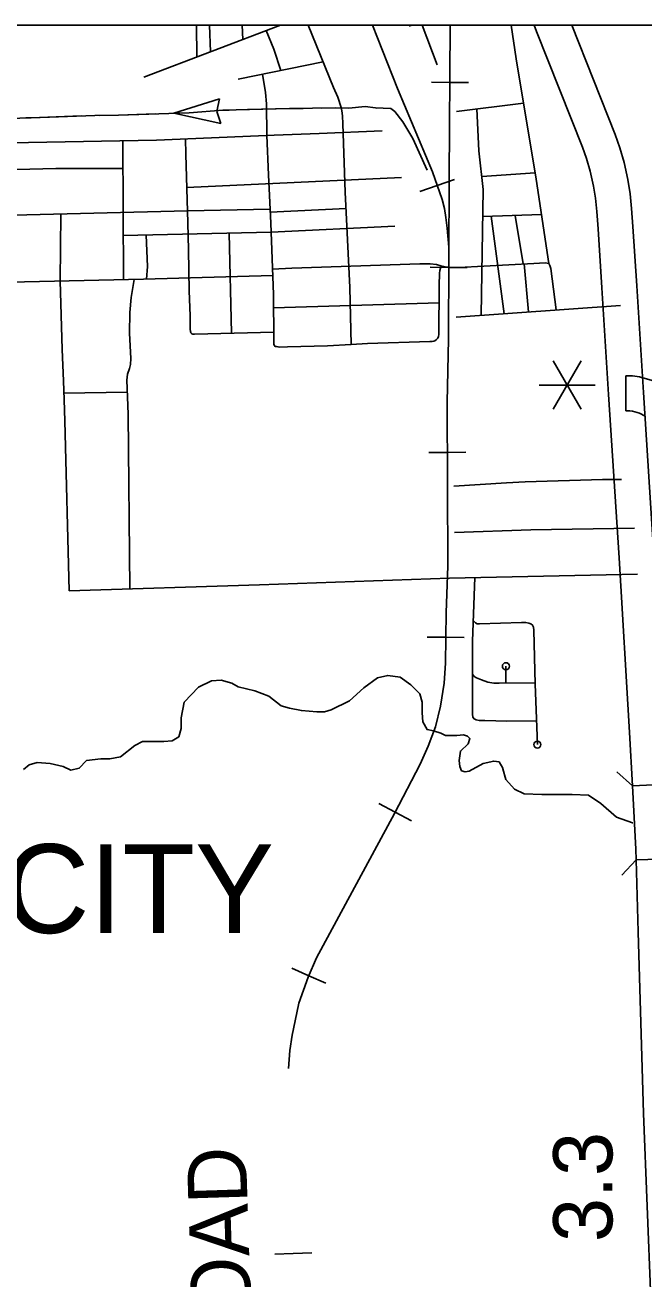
# Model space of a CAD drawing. Extents: x 155 to 3386, y 68 to 2138.
# Drawn here: x 1578.6 to 1704.8, y 1053.4 to 1309 of the extents above; entities that cross this region are included whole.
import ezdxf

# ---------------------------------------------------------------- set-up
doc = ezdxf.new("R2010")
doc.units = 0
for name, color, linetype in [('Default', 7, 'Continuous'), ('E_No Plot', 7, 'Continuous'), ('Level 10', 7, 'Continuous'), ('Level 33', 7, 'Continuous'), ('Level 34', 7, 'Continuous'), ('Level 35', 7, 'Continuous'), ('Level 37', 7, 'Continuous'), ('Level 40', 7, 'Continuous'), ('Level 43', 7, 'Continuous'), ('Level 48', 7, 'Continuous'), ('Level 6', 7, 'Continuous')]:
    doc.layers.add(name, color=color, linetype=linetype)

msp = doc.modelspace()

# ---------------------------------------------------------------- linework, layer by layer
at = {"layer": 'Default'}
msp.add_lwpolyline([(1150.5, 1308.99), (2342.15, 1308.99), (2342.15, 348.58), (1150.5, 348.58)], close=True, dxfattribs=at)
at = {"layer": 'E_No Plot'}
msp.add_lwpolyline([(1150.5, 1308.99), (2342.15, 1308.99), (2342.15, 348.58), (1150.5, 348.58)], close=True, dxfattribs=at)
msp.add_lwpolyline([(1150.5, 1308.99), (2342.15, 1308.99), (2342.15, 348.58), (1150.5, 348.58)], close=True, dxfattribs=at)
at = {"layer": 'Level 10'}
for p, q in [((1701.12, 1237.5), (1701.11, 1230.36)), ((1697.55, 1233.66), (1697.55, 1233.65)), ((1702.45, 1153.87), (1709.58, 1154.26)), ((1710.35, 1139.01), (1703.21, 1138.8))]:
    msp.add_line(p, q, dxfattribs=at)
for points in [[(1682.37, 1308.99), (1682.87, 1307.7), (1692.24, 1284.13), (1693.1, 1281.76), (1693.82, 1279.2), (1694.51, 1276.18), (1694.89, 1273.68), (1695.16, 1270.99), (1695.43, 1267.44), (1696.21, 1255.41), (1697.55, 1233.66)], [(1704.68, 1234.1), (1703.34, 1255.86), (1702.55, 1267.95), (1702.27, 1271.61), (1701.98, 1274.56), (1701.53, 1277.51), (1700.74, 1280.97), (1699.9, 1283.95), (1698.91, 1286.66), (1690.05, 1308.99)], [(1706.49, 1236.56), (1703.9, 1237.29), (1702.43, 1237.5), (1701.12, 1237.5)], [(1697.55, 1233.65), (1699.7, 1200.41), (1701.85, 1164.78), (1702.45, 1153.87)], [(1709.58, 1154.26), (1708.99, 1165.19), (1706.83, 1200.86), (1704.68, 1234.11)], [(1701.11, 1230.36), (1701.91, 1230.36), (1702.43, 1230.28), (1703.91, 1229.87), (1705.06, 1229.29)], [(1702.45, 1153.87), (1703.14, 1140.98), (1703.21, 1138.8)], [(1703.21, 1138.8), (1703.63, 1124.16), (1704.7, 1087.09), (1706.16, 1049.3), (1707.07, 1031.59), (1707.55, 1017.2), (1707.49, 1000.4)]]:
    msp.add_lwpolyline(points, dxfattribs=at)
at = {"layer": 'Level 33'}
for points in [[(1630.65, 1308.99), (1602.82, 1298.37)], [(1613.52, 1308.99), (1613.63, 1302.5)], [(1616.2, 1308.99), (1616.43, 1303.57)], [(1622.98, 1306.07), (1622.88, 1308.99)], [(1677.74, 1308.99), (1678.71, 1302.12), (1682.82, 1277.57), (1685.38, 1260.4), (1684.66, 1260.51), (1682.31, 1260.4), (1667.05, 1259.6), (1665.31, 1259.6), (1664.27, 1259.71), (1663.4, 1259.89), (1662.46, 1260.15), (1661.2, 1260.29), (1659.11, 1260.33), (1632.98, 1259.46), (1629.05, 1259.24)], [(1636.32, 1308.99), (1641.48, 1296.27), (1642.38, 1294.32), (1643.07, 1292.21), (1643.19, 1291.51), (1643.32, 1290.46), (1643.41, 1288.86), (1643.89, 1274.93), (1644.79, 1255.49), (1645.11, 1243.85)], [(1627.79, 1307.9), (1629.35, 1304.1), (1630.77, 1299.75)], [(1639.35, 1301.51), (1622.03, 1297.96)], [(1680.22, 1293.08), (1666.55, 1291.4)], [(1670.71, 1291.91), (1671.13, 1283.34), (1672.03, 1275.47), (1671.56, 1249.82)], [(1651.44, 1287.45), (1638.55, 1286.9), (1629.38, 1286.55), (1605.37, 1285.55), (1579.28, 1285.06), (1557.33, 1284.68), (1543.92, 1284.32)], [(1627.92, 1286.49), (1628.2, 1278.47), (1628.69, 1268.58), (1629.25, 1254.03), (1629.31, 1244.75), (1629.32, 1244.14), (1629.35, 1243.87), (1629.43, 1243.66), (1629.52, 1243.54), (1629.64, 1243.49), (1629.84, 1243.43), (1630.18, 1243.37), (1630.49, 1243.36), (1632.11, 1243.37), (1640.29, 1243.63), (1645.11, 1243.85)], [(1598.5, 1285.42), (1598.66, 1257.11)], [(1629.3, 1246.39), (1613.14, 1245.96), (1612.8, 1245.98), (1612.6, 1246.06), (1612.43, 1246.22), (1612.37, 1246.35), (1612.32, 1246.54), (1612.28, 1247.01), (1612.28, 1249.73), (1612.07, 1254.82), (1611.91, 1263.15), (1611.81, 1268.66), (1611.37, 1282.7), (1611.3, 1285.8)], [(1552.98, 1278.94), (1584.89, 1279.76), (1598.53, 1279.76)], [(1671.73, 1278.1), (1682.6, 1278.9)], [(1611.58, 1275.89), (1655.38, 1277.94)], [(1553.27, 1269.69), (1576.27, 1270.22), (1611.73, 1271.12)], [(1628.57, 1270.85), (1644.04, 1271.59)], [(1585.87, 1270.46), (1585.78, 1256.83)], [(1653.97, 1268.02), (1628.75, 1266.8), (1598.61, 1266.07)], [(1671.93, 1269.97), (1683.89, 1270.39)], [(1673.66, 1270.03), (1676.29, 1250.15)], [(1603.31, 1266.19), (1603.55, 1259.79), (1603.35, 1257.21)], [(1620.24, 1266.6), (1620.69, 1246.16)], [(1685.38, 1260.4), (1685.6, 1260), (1685.78, 1259.35), (1686.9, 1250.91)], [(1532.57, 1256.16), (1532.88, 1255.91), (1533.49, 1255.7), (1534.49, 1255.54), (1539.7, 1255.66), (1560.3, 1256.27), (1602.77, 1257.2), (1629.1, 1257.97)], [(1663.51, 1259.87), (1663.28, 1259.42), (1663.15, 1258.99), (1663.07, 1258.42), (1663.01, 1255.88), (1662.97, 1245.92), (1662.91, 1245.51), (1662.75, 1245.13), (1662.48, 1244.86), (1662.18, 1244.64), (1661.92, 1244.56), (1661.59, 1244.5), (1661.12, 1244.46), (1648.41, 1244.05), (1645.11, 1243.85)], [(1587.58, 1193.63), (1586.71, 1228.33), (1586.59, 1232.62), (1586.4, 1236.47), (1586.16, 1242.87), (1585.78, 1256.83)], [(1600.82, 1257.15), (1600.26, 1253.44), (1599.94, 1250.39), (1599.88, 1246.17), (1600.13, 1241.01), (1600.07, 1239.77), (1599.88, 1238.96), (1599.51, 1237.84), (1599.32, 1236.6), (1599.63, 1229.64), (1599.94, 1194.03)], [(1663, 1252.37), (1629.27, 1251.36)], [(1666.51, 1249.46), (1700.01, 1251.84)], [(1599.43, 1234.12), (1586.53, 1233.92)], [(1700.22, 1216.33), (1699.31, 1216.35), (1696.33, 1216.32), (1680.58, 1215.88), (1676.79, 1215.66), (1666.03, 1214.99)], [(1702.89, 1206.42), (1681.74, 1206.1), (1666.15, 1205.54)], [(1587.58, 1193.63), (1626.39, 1194.88), (1665.11, 1196.22), (1703.48, 1197.08)], [(1670.32, 1196.34), (1669.82, 1183.38), (1669.82, 1173.93), (1669.82, 1168.47), (1669.89, 1167.92), (1670.14, 1167.55), (1670.55, 1167.36), (1671.17, 1167.24), (1672.32, 1167.18), (1676.82, 1167.08), (1682.89, 1167.12)], [(1683.06, 1162.3), (1682.63, 1174.6), (1682.35, 1185.63), (1682.29, 1186.25), (1682.07, 1186.66), (1681.7, 1186.94), (1681.32, 1187.09), (1680.7, 1187.16), (1679.83, 1187.19), (1671.23, 1186.91), (1670.79, 1186.93), (1670.45, 1187.12), (1670.21, 1187.3), (1669.98, 1187.61)], [(1669.82, 1176.67), (1670.17, 1176.2), (1670.61, 1175.89), (1671.63, 1175.49), (1672.97, 1175.05), (1674.15, 1174.84), (1675.24, 1174.8), (1682.62, 1174.9)], [(1676.6, 1174.82), (1676.63, 1178.28)]]:
    msp.add_lwpolyline(points, dxfattribs=at)
for centre in [(1676.63, 1178.28), (1683.06, 1162.3)]:
    msp.add_circle(centre, 0.714, dxfattribs=at)
at = {"layer": 'Level 34'}
for points in [[(1657.39, 1308.99), (1656.92, 1308.8)], [(1659.57, 1308.99), (1662.64, 1300.89)], [(1627.92, 1286.49), (1627.8, 1292.95), (1627.6, 1295.26), (1627.03, 1298.99)], [(1611.73, 1271.12), (1628.54, 1271.49)], [(1678.53, 1270.2), (1680.15, 1260.29)], [(1680.36, 1260.3), (1681.27, 1250.51)]]:
    msp.add_lwpolyline(points, dxfattribs=at)
at = {"layer": 'Level 35'}
for points in [[(1702.47, 1146.38), (1699.17, 1147.51), (1696.01, 1150.3), (1693.46, 1152), (1690.18, 1152.13), (1687.51, 1152.13), (1683.99, 1152.13), (1680.35, 1152.25), (1678.41, 1153.22), (1676.59, 1155.16), (1675.98, 1157.35), (1675.98, 1157.47), (1675.25, 1158.81), (1674.16, 1158.93), (1671.97, 1158.44), (1669.18, 1156.86), (1668.33, 1156.74), (1667.6, 1156.98), (1667.24, 1157.83), (1667.12, 1159.05), (1667.36, 1160.99), (1668.94, 1162.45), (1669.3, 1163.54), (1668.82, 1164.03), (1667.97, 1164.27), (1666.63, 1164.15), (1665.05, 1164.15), (1664.32, 1164.15), (1663.35, 1164.64), (1661.9, 1165.12), (1660.56, 1165.37), (1659.71, 1166.94), (1659.59, 1168.77), (1659.59, 1170.59), (1659.59, 1170.95), (1659.1, 1172.65), (1657.28, 1174.48), (1655.1, 1176.05), (1652.55, 1176.42), (1650.48, 1175.93), (1647.69, 1173.87), (1644.78, 1171.2), (1641.01, 1169.37), (1639.68, 1169.01), (1638.1, 1169.01), (1634.94, 1169.25), (1632.52, 1169.74), (1630.82, 1170.22), (1628.27, 1172.17), (1625.47, 1173.26), (1622.07, 1174.11), (1620.74, 1174.84), (1618.55, 1175.45), (1616.61, 1175.33), (1613.94, 1173.99), (1611.03, 1170.95), (1610.42, 1167.79), (1610.42, 1165.61), (1609.93, 1163.91), (1608.6, 1163.06), (1606.9, 1162.94), (1604.96, 1162.94), (1602.53, 1162.94), (1600.95, 1162.09), (1598.04, 1159.78), (1595.85, 1159.41), (1594.03, 1159.41), (1591.12, 1159.05), (1589.66, 1157.47), (1587.96, 1157.11), (1586.38, 1157.83), (1583.71, 1158.44), (1581.04, 1158.68), (1579.46, 1158.2), (1578.25, 1157.23)], [(1702.47, 1146.38), (1702.52, 1146.37)]]:
    msp.add_lwpolyline(points, dxfattribs=at)
at = {"layer": 'Level 37'}
for points in [[(1702.45, 1153.87), (1699.26, 1156.73)], [(1700.26, 1135.69), (1703.21, 1138.8)]]:
    msp.add_lwpolyline(points, dxfattribs=at)
at = {"layer": 'Level 40'}
for p, q in [((1665.21, 1297.31), (1661.44, 1297.33)), ((1665.21, 1297.31), (1668.98, 1297.28)), ((1662.63, 1276.28), (1659.06, 1275.05)), ((1662.63, 1276.28), (1666.19, 1277.51)), ((1664.98, 1259.59), (1661.21, 1259.61)), ((1664.98, 1259.59), (1668.75, 1259.57)), ((1664.72, 1221.88), (1660.95, 1221.87)), ((1664.72, 1221.88), (1668.49, 1221.89)), ((1664.37, 1184.18), (1660.6, 1184.21)), ((1664.37, 1184.18), (1668.15, 1184.14)), ((1654.05, 1148.52), (1650.71, 1150.26)), ((1654.05, 1148.52), (1657.4, 1146.77)), ((1636.45, 1115.18), (1633, 1116.69)), ((1636.45, 1115.18), (1639.91, 1113.66)), ((1633.28, 1058.56), (1629.51, 1058.43)), ((1633.28, 1058.56), (1637.05, 1058.69))]:
    msp.add_line(p, q, dxfattribs=at)
for points in [[(1665.29, 1308.99), (1665.08, 1277.87), (1664.91, 1244.97), (1664.68, 1232.08), (1664.8, 1198.69), (1664.43, 1189.21), (1664.32, 1178.87), (1664.05, 1174.83), (1663.3, 1170.15), (1662.27, 1165.95), (1660.77, 1161.96), (1659.15, 1158.3), (1653.93, 1148.28), (1638.05, 1118.82), (1636.33, 1114.89), (1634.44, 1109.56), (1633.64, 1105.95), (1633.04, 1103.04), (1632.61, 1099.92), (1632.34, 1096.26)], [(1649.44, 1308.99), (1654.52, 1296.05), (1661.68, 1279.04), (1663.61, 1273.42), (1664.13, 1271.62), (1664.38, 1269.75), (1664.65, 1267.61), (1665, 1263.73)], [(1649.44, 1308.99), (1654.52, 1296.05), (1661.68, 1279.04), (1663.61, 1273.42), (1664.13, 1271.62), (1664.38, 1269.75), (1664.65, 1267.61), (1665, 1263.73)]]:
    msp.add_lwpolyline(points, dxfattribs=at)
at = {"layer": 'Level 43'}
for p, q in [((1618.26, 1293.97), (1608.91, 1291.02)), ((1617.69, 1291.42), (1618.26, 1293.97)), ((1608.91, 1291.02), (1618.48, 1288.9)), ((1618.48, 1288.9), (1617.7, 1291.39))]:
    msp.add_line(p, q, dxfattribs=at)
for points in [[(1572.92, 1289.89), (1579.81, 1290.11), (1592.8, 1290.56), (1597.63, 1290.62), (1612.03, 1291.13), (1618.92, 1291.64), (1632.53, 1291.98), (1641.88, 1292.09), (1644.64, 1292.03), (1647.92, 1292.37), (1650.07, 1292.09), (1653.17, 1291.98), (1654.02, 1291.36), (1655.6, 1289.26), (1657.63, 1285.87), (1660.57, 1279.43)], [(1608.91, 1291.02), (1612.03, 1291.13), (1618.92, 1291.64), (1620.2, 1291.67)], [(1623.97, 1291.76), (1632.53, 1291.98), (1635.28, 1292.01)], [(1639.05, 1292.06), (1641.88, 1292.09), (1644.64, 1292.03), (1647.92, 1292.37), (1650.07, 1292.09), (1650.33, 1292.08)], [(1578.75, 1290.08), (1579.81, 1290.11), (1590.06, 1290.47)], [(1593.83, 1290.58), (1597.63, 1290.62), (1605.14, 1290.89)]]:
    msp.add_lwpolyline(points, dxfattribs=at)
at = {"layer": 'Level 48'}
for p, q in [((1691.96, 1240.55), (1686.25, 1230.66)), ((1686.25, 1240.55), (1691.96, 1230.66)), ((1683.39, 1235.61), (1694.82, 1235.61))]:
    msp.add_line(p, q, dxfattribs=at)

# ---------------------------------------------------------------- texts
at = {"layer": 'Level 40'}
msp.add_text('RAILROAD', height=12.069, rotation=91.8187, dxfattribs=at).set_placement((1626.22, 998.01))
at = {"layer": 'Level 48'}
msp.add_text('3.3', height=12.069, rotation=90, dxfattribs=at).set_placement((1698.35, 1060.89))
at = {"layer": 'Level 6'}
msp.add_text('FORREST CITY', height=18.1028, dxfattribs=at).set_placement((1451.85, 1123.89))

doc.saveas('drawing.dxf')
